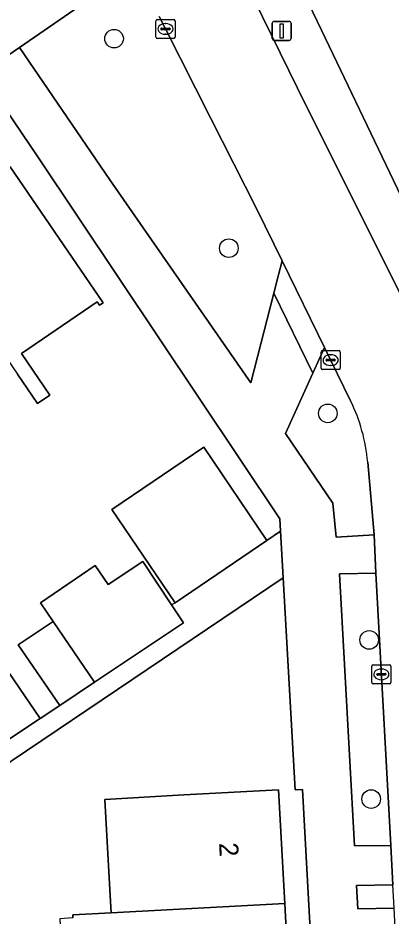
# Model space of a CAD drawing. Extents: x 158086 to 159499, y 382904 to 383981.
# Drawn here: x 158578.09 to 158597.73, y 383559.01 to 383606.24 of the extents above; entities that cross this region are included whole.
import ezdxf

# ---------------------------------------------------------------- set-up
doc = ezdxf.new("R2010")
doc.units = 0
for name, color, linetype in [('IMGEO_Berm_groen', 7, 'Continuous'), ('IMGEO_Boom', 7, 'Continuous'), ('IMGEO_Erf', 7, 'Continuous'), ('IMGEO_Groenvoorziening', 7, 'Continuous'), ('IMGEO_Kolk', 7, 'Continuous'), ('IMGEO_Lichtmast', 7, 'Continuous'), ('IMGEO_Pand', 7, 'Continuous'), ('IMGEO_Pand_nummerreeks', 7, 'Continuous'), ('IMGEO_Rijbaan_lokaal_open', 7, 'Continuous'), ('IMGEO_Voetpad_open', 7, 'Continuous')]:
    doc.layers.add(name, color=color, linetype=linetype)

msp = doc.modelspace()

# ---------------------------------------------------------------- linework, layer by layer
at = {"layer": 'IMGEO_Berm_groen'}
for points in [[(158584.236, 383608.076), (158583.977, 383608.287), (158583.69, 383608.497), (158578.168, 383604.68), (158582.919, 383597.717), (158590.347, 383587.05), (158591.554, 383591.767), (158591.799, 383592.723), (158591.99, 383593.47), (158590.659, 383596.188), (158588.222, 383600.978)], [(158588.222, 383600.978), (158585.853, 383605.658), (158585.53, 383606.314)]]:
    msp.add_lwpolyline(points, dxfattribs=at)
at = {"layer": 'IMGEO_Boom'}
for centre in [(158583.149, 383605.148), (158589.187, 383594.129), (158594.397, 383585.443), (158596.575, 383573.529), (158596.679, 383565.16)]:
    msp.add_circle(centre, 0.489, dxfattribs=at)
at = {"layer": 'IMGEO_Erf'}
for points in [[(158615.799, 383630.466), (158592.055, 383614.205), (158591.349, 383611.256), (158594.067, 383605.6), (158601.262, 383590.591)], [(158577.07, 383572.59), (158579.253, 383569.396), (158580.288, 383570.086), (158578.106, 383573.28), (158579.943, 383574.505), (158579.279, 383575.478), (158582.153, 383577.441), (158582.839, 383576.436), (158584.658, 383577.649), (158586.179, 383575.367), (158586.359, 383575.487), (158583.033, 383580.393), (158587.866, 383583.668), (158591.191, 383578.763), (158591.909, 383579.25), (158591.872, 383579.897), (158579.136, 383598.942), (158576.159, 383603.317)], [(158577.683, 383598.4), (158582.567, 383591.251), (158582.386, 383591.126), (158582.262, 383591.308), (158578.278, 383588.588), (158579.775, 383586.4), (158579.125, 383585.956), (158578.072, 383587.498)], [(158596.657, 383500), (158593.057, 383565.667), (158592.687, 383565.654), (158592.05, 383576.787), (158572.97, 383563.972), (158571.433, 383562.939), (158571.548, 383561.088), (158571.981, 383561.122), (158572.196, 383558.372)], [(158580.985, 383558.908), (158580.976, 383559.066), (158582.996, 383559.176), (158582.928, 383560.386), (158582.662, 383565.142), (158586.813, 383565.385), (158591.805, 383565.655), (158592.129, 383559.671), (158592.442, 383553.902)]]:
    msp.add_lwpolyline(points, dxfattribs=at)
at = {"layer": 'IMGEO_Groenvoorziening'}
for points in [[(158594.222, 383588.911), (158593.954, 383588.32)], [(158595.599, 383586.098), (158594.222, 383588.911)], [(158593.954, 383588.32), (158593.612, 383587.565)], [(158593.612, 383587.565), (158592.169, 383584.383), (158594.665, 383580.73), (158594.841, 383578.942), (158596.83, 383579.058)], [(158596.83, 383579.058), (158596.497, 383582.876)]]:
    msp.add_lwpolyline(points, dxfattribs=at)
for points in [[(158597.707, 383562.727), (158596.929, 383577.033), (158595.015, 383577.001), (158595.796, 383562.694)], [(158597.887, 383559.419), (158597.82, 383560.643), (158595.91, 383560.61), (158595.977, 383559.386)]]:
    msp.add_lwpolyline(points, close=True, dxfattribs=at)
msp.add_arc((158587.405, 383582.078), 9.127, 5.0148, 26.1324, dxfattribs=at)
at = {"layer": 'IMGEO_Kolk'}
for p, q in [((158585.355, 383605.232), (158585.355, 383606.084)), ((158585.43, 383606.158), (158586.282, 383606.158)), ((158585.657, 383605.701), (158586.055, 383605.701)), ((158585.843, 383605.938), (158585.868, 383605.938)), ((158586.356, 383606.084), (158586.356, 383605.232)), ((158585.614, 383605.652), (158585.614, 383605.664)), ((158586.052, 383605.615), (158585.654, 383605.615)), ((158585.866, 383605.378), (158585.841, 383605.378)), ((158586.098, 383605.664), (158586.098, 383605.652)), ((158586.282, 383605.158), (158585.43, 383605.158)), ((158594.121, 383588.744), (158594.973, 383588.744)), ((158594.046, 383587.818), (158594.046, 383588.67)), ((158594.305, 383588.238), (158594.305, 383588.25)), ((158594.348, 383588.287), (158594.746, 383588.287)), ((158594.534, 383588.524), (158594.559, 383588.524)), ((158594.789, 383588.25), (158594.789, 383588.238)), ((158595.047, 383588.67), (158595.047, 383587.818)), ((158594.743, 383588.201), (158594.345, 383588.201)), ((158594.557, 383587.964), (158594.532, 383587.964)), ((158594.973, 383587.744), (158594.121, 383587.744)), ((158596.791, 383572.219), (158597.643, 383572.219)), ((158596.716, 383571.293), (158596.716, 383572.145)), ((158596.975, 383571.713), (158596.975, 383571.725)), ((158597.018, 383571.762), (158597.416, 383571.762)), ((158597.204, 383571.999), (158597.229, 383571.999)), ((158597.459, 383571.725), (158597.459, 383571.713)), ((158597.717, 383572.145), (158597.717, 383571.293)), ((158597.413, 383571.676), (158597.015, 383571.676)), ((158597.227, 383571.439), (158597.202, 383571.439)), ((158597.643, 383571.219), (158596.791, 383571.219))]:
    msp.add_line(p, q, dxfattribs=at)
for points in [[(158585.355, 383605.232), (158585.355, 383606.084)], [(158585.43, 383606.158), (158586.282, 383606.158)], [(158586.356, 383606.084), (158586.356, 383605.232)], [(158586.282, 383605.158), (158585.43, 383605.158)], [(158594.121, 383588.744), (158594.973, 383588.744)], [(158594.046, 383587.818), (158594.046, 383588.67)], [(158595.047, 383588.67), (158595.047, 383587.818)], [(158594.973, 383587.744), (158594.121, 383587.744)], [(158596.791, 383572.219), (158597.643, 383572.219)], [(158596.716, 383571.293), (158596.716, 383572.145)], [(158597.717, 383572.145), (158597.717, 383571.293)], [(158597.643, 383571.219), (158596.791, 383571.219)]]:
    msp.add_lwpolyline(points, dxfattribs=at)
for centre, radius, start, end in [((158585.432, 383606.082), 0.0765, 91.552, 178.448), ((158585.432, 383606.082), 0.0765, 91.552, 178.448), ((158585.654, 383605.661), 0.0403, 85.8775, 175.7526), ((158586.059, 383605.663), 0.0386, 1.7309, 96.639), ((158586.28, 383606.082), 0.0765, 1.552, 88.448), ((158586.28, 383606.082), 0.0765, 1.552, 88.448), ((158585.432, 383605.234), 0.0765, 181.552, 268.448), ((158585.432, 383605.234), 0.0765, 181.552, 268.448), ((158585.651, 383605.651), 0.0366, 178.938, 274.7102), ((158586.055, 383605.658), 0.043, 264.8664, 352.4533), ((158586.28, 383605.234), 0.0765, 271.552, 358.448), ((158586.28, 383605.234), 0.0765, 271.552, 358.448), ((158594.123, 383588.668), 0.0765, 91.552, 178.448), ((158594.123, 383588.668), 0.0765, 91.552, 178.448), ((158594.971, 383588.668), 0.0765, 1.552, 88.448), ((158594.971, 383588.668), 0.0765, 1.552, 88.448), ((158594.345, 383588.247), 0.0403, 85.8775, 175.7526), ((158594.342, 383588.237), 0.0366, 178.938, 274.7102), ((158594.746, 383588.244), 0.043, 264.8664, 352.4533), ((158594.75, 383588.249), 0.0386, 1.7309, 96.639), ((158594.123, 383587.82), 0.0765, 181.552, 268.448), ((158594.123, 383587.82), 0.0765, 181.552, 268.448), ((158594.971, 383587.82), 0.0765, 271.552, 358.448), ((158594.971, 383587.82), 0.0765, 271.552, 358.448), ((158596.793, 383572.143), 0.0765, 91.552, 178.448), ((158596.793, 383572.143), 0.0765, 91.552, 178.448), ((158597.641, 383572.143), 0.0765, 1.552, 88.448), ((158597.641, 383572.143), 0.0765, 1.552, 88.448), ((158597.015, 383571.722), 0.0403, 85.8775, 175.7526), ((158597.012, 383571.712), 0.0366, 178.938, 274.7102), ((158597.416, 383571.719), 0.043, 264.8664, 352.4533), ((158597.42, 383571.724), 0.0386, 1.7309, 96.639), ((158596.793, 383571.295), 0.0765, 181.552, 268.448), ((158596.793, 383571.295), 0.0765, 181.552, 268.448), ((158597.641, 383571.295), 0.0765, 271.552, 358.448), ((158597.641, 383571.295), 0.0765, 271.552, 358.448)]:
    msp.add_arc(centre, radius, start, end, dxfattribs=at)
for centre, major_axis, ratio, start_param, end_param in [((158585.842, 383605.658), (-0.387, 0.002), 0.722429, 4.712389, 7.853982), ((158585.867, 383605.658), (-0.39, 0.002), 0.717154, 1.570796, 4.712389), ((158594.533, 383588.244), (-0.387, 0.002), 0.722429, 4.712389, 7.853982), ((158594.558, 383588.244), (-0.39, 0.002), 0.717154, 1.570796, 4.712389), ((158597.203, 383571.719), (-0.387, 0.002), 0.722429, 4.712389, 7.853982), ((158597.228, 383571.719), (-0.39, 0.002), 0.717154, 1.570796, 4.712389)]:
    msp.add_ellipse(centre, major_axis=major_axis, ratio=ratio, start_param=start_param, end_param=end_param, dxfattribs=at)
at = {"layer": 'IMGEO_Lichtmast'}
for p, q in [((158591.474, 383605.154), (158591.474, 383605.954)), ((158591.474, 383605.954), (158591.474, 383605.154)), ((158591.574, 383606.054), (158592.364, 383606.054)), ((158592.364, 383606.054), (158591.574, 383606.054)), ((158592.464, 383605.954), (158592.464, 383605.154)), ((158592.464, 383605.154), (158592.464, 383605.954)), ((158592.364, 383605.054), (158591.574, 383605.054)), ((158591.574, 383605.054), (158592.364, 383605.054))]:
    msp.add_line(p, q, dxfattribs=at)
msp.add_lwpolyline([(158591.894, 383605.929), (158592.044, 383605.929), (158592.044, 383605.179), (158591.894, 383605.179), (158591.894, 383605.929)], dxfattribs=at)
for centre, start, end in [((158591.574, 383605.954), 90, 180), ((158591.574, 383605.954), 90, 180), ((158592.364, 383605.954), 0, 90), ((158592.364, 383605.954), 360, 90), ((158591.574, 383605.154), 180, 270), ((158591.574, 383605.154), 180, 270), ((158592.364, 383605.154), 270, 0), ((158592.364, 383605.154), 270, 0)]:
    msp.add_arc(centre, 0.1, start, end, dxfattribs=at)
at = {"layer": 'IMGEO_Pand'}
for points in [[(158577.683, 383598.4), (158577.502, 383598.276), (158577.626, 383598.094), (158573, 383594.925), (158578.072, 383587.498), (158579.125, 383585.956), (158579.775, 383586.4), (158578.278, 383588.588), (158582.262, 383591.308), (158582.386, 383591.126), (158582.567, 383591.251)], [(158586.359, 383575.487), (158591.191, 383578.763), (158587.866, 383583.668), (158583.033, 383580.393)], [(158586.804, 383574.43), (158586.179, 383575.367), (158584.658, 383577.649), (158582.839, 383576.436), (158582.153, 383577.441), (158579.279, 383575.478), (158579.943, 383574.505), (158582.125, 383571.31)], [(158579.943, 383574.505), (158578.106, 383573.28), (158580.288, 383570.086), (158582.125, 383571.31)], [(158577.07, 383572.59), (158575.095, 383571.274), (158577.278, 383568.079), (158579.253, 383569.396)], [(158582.996, 383559.176), (158592.129, 383559.671), (158591.805, 383565.655), (158586.813, 383565.385), (158582.662, 383565.142), (158582.928, 383560.386)], [(158592.129, 383559.671), (158582.996, 383559.176), (158580.976, 383559.066), (158580.985, 383558.908), (158580.29, 383558.871), (158580.593, 383553.26), (158583.3, 383553.407), (158592.442, 383553.902)]]:
    msp.add_lwpolyline(points, close=True, dxfattribs=at)
at = {"layer": 'IMGEO_Rijbaan_lokaal_open'}
for points in [[(158600.961, 383586.127), (158600.848, 383586.347), (158600.189, 383587.744), (158599.588, 383588.954), (158592.798, 383602.543), (158590.049, 383608.175), (158589.515, 383609.256)], [(158585.53, 383606.314), (158585.853, 383605.658), (158588.222, 383600.978), (158590.659, 383596.188), (158591.99, 383593.47), (158594.222, 383588.911), (158595.599, 383586.098)], [(158596.497, 383582.876), (158596.83, 383579.058), (158596.929, 383577.033), (158597.707, 383562.727), (158597.82, 383560.643)]]:
    msp.add_lwpolyline(points, dxfattribs=at)
msp.add_arc((158587.405, 383582.078), 9.127, 5.0148, 26.1324, dxfattribs=at)
at = {"layer": 'IMGEO_Voetpad_open'}
for points in [[(158589.515, 383609.256), (158590.049, 383608.175), (158592.798, 383602.543), (158599.588, 383588.954), (158601.853, 383589.357), (158601.262, 383590.591), (158594.067, 383605.6), (158591.349, 383611.256), (158592.055, 383614.205), (158588.859, 383611.241)], [(158527.122, 383574.06), (158520.325, 383569.401), (158518.272, 383568.017), (158522.545, 383566.673), (158546.401, 383582.959), (158547.843, 383583.945), (158548.236, 383584.214), (158549.967, 383585.398), (158576.159, 383603.317), (158578.168, 383604.68), (158583.69, 383608.497)], [(158595.015, 383577.001), (158596.929, 383577.033), (158596.83, 383579.058), (158594.841, 383578.942), (158594.665, 383580.73), (158592.169, 383584.383), (158593.612, 383587.565), (158591.554, 383591.767), (158590.347, 383587.05), (158582.919, 383597.717), (158578.168, 383604.68), (158576.159, 383603.317), (158579.136, 383598.942), (158591.872, 383579.897), (158591.909, 383579.25), (158592.05, 383576.787), (158592.687, 383565.654), (158593.057, 383565.667), (158596.657, 383500), (158597.492, 383485.05), (158598.535, 383465.518), (158596.553, 383455.707), (158599.516, 383455.549)], [(158572.97, 383563.972), (158592.05, 383576.787), (158591.909, 383579.25), (158591.191, 383578.763), (158586.359, 383575.487), (158586.179, 383575.367), (158586.804, 383574.43), (158582.125, 383571.31), (158580.288, 383570.086), (158579.253, 383569.396), (158577.278, 383568.079)], [(158600.283, 383510.625), (158598.559, 383510.597), (158597.8, 383525.95), (158599.708, 383525.983), (158599.598, 383527.989), (158597.691, 383527.956), (158596.86, 383543.191), (158598.768, 383543.224), (158598.662, 383545.166), (158596.755, 383545.133), (158596.07, 383557.689), (158597.979, 383557.724), (158597.887, 383559.419), (158595.977, 383559.386), (158595.91, 383560.61), (158597.82, 383560.643), (158597.707, 383562.727), (158595.796, 383562.694), (158595.015, 383577.001)]]:
    msp.add_lwpolyline(points, dxfattribs=at)
msp.add_lwpolyline([(158591.554, 383591.767), (158593.612, 383587.565), (158593.954, 383588.32), (158594.222, 383588.911), (158591.99, 383593.47), (158591.799, 383592.723)], close=True, dxfattribs=at)

# ---------------------------------------------------------------- texts
at = {"layer": 'IMGEO_Pand_nummerreeks'}
msp.add_text('2', height=1, rotation=273.0995, dxfattribs=at).set_placement((158588.673, 383562.849))

doc.saveas('drawing.dxf')
